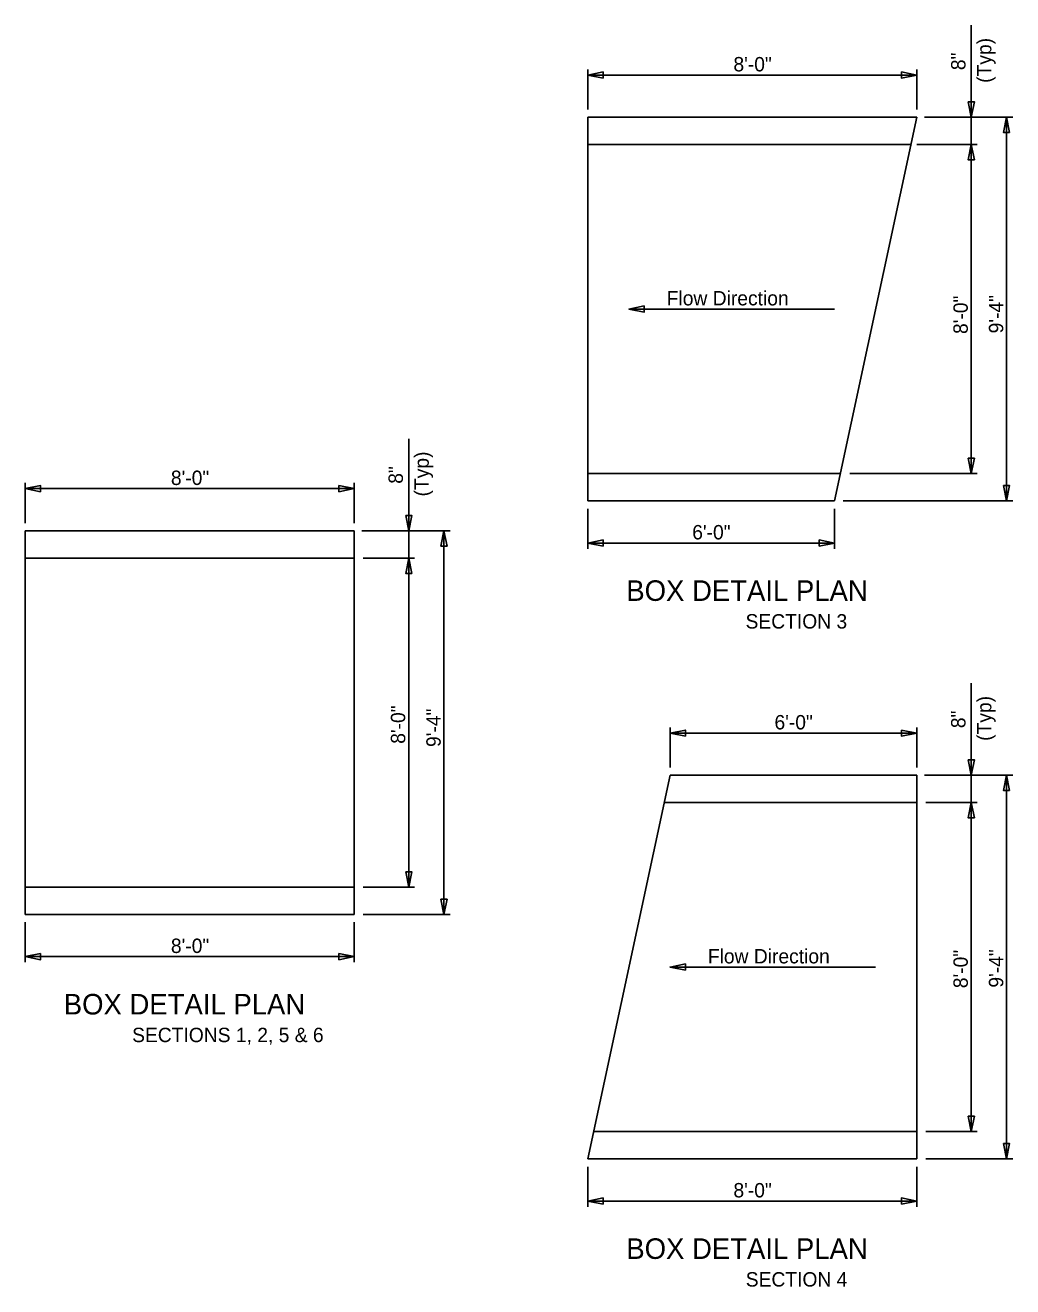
# Model space of a CAD drawing. Extents: x -1609 to 1184, y -412 to 394.
# Drawn here: x -1225.5 to -1177.4, y -81.8 to -20.4 of the extents above; entities that cross this region are included whole.
import ezdxf

# ---------------------------------------------------------------- set-up
doc = ezdxf.new("R2010")
doc.units = 0
for name, color, linetype in [('DR_P_Culvert', 7, 'Continuous'), ('GE_P_CL_10', 7, 'Continuous'), ('ST_Text', 7, 'Continuous')]:
    doc.layers.add(name, color=color, linetype=linetype)

msp = doc.modelspace()

# ---------------------------------------------------------------- linework, layer by layer
at = {"layer": 'DR_P_Culvert'}
for p, q in [((-1198.099, -24.885), (-1182.099, -24.885)), ((-1198.099, -43.552), (-1198.099, -24.885)), ((-1186.099, -43.552), (-1182.099, -24.885)), ((-1198.099, -26.218), (-1182.385, -26.218)), ((-1198.099, -42.218), (-1185.813, -42.218)), ((-1198.099, -43.552), (-1186.099, -43.552)), ((-1225.456, -44.999), (-1209.456, -44.999)), ((-1225.456, -63.666), (-1225.456, -44.999)), ((-1209.456, -63.666), (-1209.456, -44.999)), ((-1225.456, -46.332), (-1209.456, -46.332)), ((-1198.099, -75.552), (-1194.099, -56.885)), ((-1194.099, -56.885), (-1182.099, -56.885)), ((-1182.099, -75.552), (-1182.099, -56.885)), ((-1194.385, -58.218), (-1182.099, -58.218)), ((-1225.456, -62.332), (-1209.456, -62.332)), ((-1225.456, -63.666), (-1209.456, -63.666)), ((-1197.813, -74.218), (-1182.099, -74.218)), ((-1198.099, -75.552), (-1182.099, -75.552))]:
    msp.add_line(p, q, dxfattribs=at)
at = {"layer": 'ST_Text'}
for p, q in [((-1179.449, -20.416), (-1179.449, -24.885)), ((-1198.099, -24.51), (-1198.099, -22.563)), ((-1182.099, -24.51), (-1182.099, -22.563)), ((-1198.099, -22.839), (-1182.099, -22.839)), ((-1177.431, -24.885), (-1181.723, -24.885)), ((-1179.449, -24.885), (-1179.449, -26.218)), ((-1177.737, -24.885), (-1177.737, -43.552)), ((-1179.163, -26.218), (-1182.099, -26.218)), ((-1179.449, -26.218), (-1179.449, -42.218)), ((-1196.099, -34.218), (-1186.099, -34.218)), ((-1206.806, -40.53), (-1206.806, -44.999)), ((-1179.163, -42.218), (-1185.352, -42.218)), ((-1225.456, -44.624), (-1225.456, -42.677)), ((-1209.456, -44.624), (-1209.456, -42.677)), ((-1225.456, -42.953), (-1209.456, -42.953)), ((-1177.431, -43.552), (-1185.677, -43.552)), ((-1198.099, -43.927), (-1198.099, -45.874)), ((-1186.099, -43.927), (-1186.099, -45.874)), ((-1204.788, -44.999), (-1209.08, -44.999)), ((-1206.806, -44.999), (-1206.806, -46.332)), ((-1205.094, -44.999), (-1205.094, -63.666)), ((-1198.099, -45.598), (-1186.099, -45.598)), ((-1206.52, -46.332), (-1209.021, -46.332)), ((-1206.806, -46.332), (-1206.806, -62.332)), ((-1179.449, -52.416), (-1179.449, -56.885)), ((-1194.099, -56.51), (-1194.099, -54.563)), ((-1182.099, -56.51), (-1182.099, -54.563)), ((-1194.099, -54.839), (-1182.099, -54.839)), ((-1177.431, -56.885), (-1181.723, -56.885)), ((-1179.449, -56.885), (-1179.449, -58.218)), ((-1177.737, -56.885), (-1177.737, -75.552)), ((-1179.163, -58.218), (-1181.664, -58.218)), ((-1179.449, -58.218), (-1179.449, -74.218)), ((-1206.52, -62.332), (-1209.021, -62.332)), ((-1204.788, -63.666), (-1209.021, -63.666)), ((-1225.456, -64.041), (-1225.456, -65.988)), ((-1209.456, -64.041), (-1209.456, -65.988)), ((-1225.456, -65.712), (-1209.456, -65.712)), ((-1194.099, -66.218), (-1184.099, -66.218)), ((-1179.163, -74.218), (-1181.664, -74.218)), ((-1198.099, -75.927), (-1198.099, -77.874)), ((-1182.099, -75.927), (-1182.099, -77.874)), ((-1177.431, -75.552), (-1181.664, -75.552)), ((-1198.099, -77.598), (-1182.099, -77.598))]:
    msp.add_line(p, q, dxfattribs=at)
for points in [[(-1197.352, -22.989), (-1198.099, -22.839), (-1197.352, -22.69)], [(-1182.846, -22.69), (-1182.099, -22.839), (-1182.846, -22.989)], [(-1179.598, -24.138), (-1179.449, -24.885), (-1179.299, -24.138)], [(-1177.587, -25.632), (-1177.737, -24.885), (-1177.886, -25.632)], [(-1179.299, -26.965), (-1179.449, -26.218), (-1179.598, -26.965)], [(-1195.352, -34.069), (-1196.099, -34.218), (-1195.352, -34.368)], [(-1179.598, -41.472), (-1179.449, -42.218), (-1179.299, -41.472)], [(-1224.709, -43.103), (-1225.456, -42.953), (-1224.709, -42.804)], [(-1210.203, -42.804), (-1209.456, -42.953), (-1210.203, -43.103)], [(-1177.886, -42.805), (-1177.737, -43.552), (-1177.587, -42.805)], [(-1206.955, -44.252), (-1206.806, -44.999), (-1206.656, -44.252)], [(-1204.944, -45.746), (-1205.094, -44.999), (-1205.243, -45.746)], [(-1197.352, -45.448), (-1198.099, -45.598), (-1197.352, -45.747)], [(-1186.846, -45.747), (-1186.099, -45.598), (-1186.846, -45.448)], [(-1206.656, -47.079), (-1206.806, -46.332), (-1206.955, -47.079)], [(-1193.352, -54.989), (-1194.099, -54.839), (-1193.352, -54.69)], [(-1182.846, -54.69), (-1182.099, -54.839), (-1182.846, -54.989)], [(-1179.598, -56.138), (-1179.449, -56.885), (-1179.299, -56.138)], [(-1177.587, -57.632), (-1177.737, -56.885), (-1177.886, -57.632)], [(-1179.299, -58.965), (-1179.449, -58.218), (-1179.598, -58.965)], [(-1206.955, -61.586), (-1206.806, -62.332), (-1206.656, -61.586)], [(-1205.243, -62.919), (-1205.094, -63.666), (-1204.944, -62.919)], [(-1224.709, -65.562), (-1225.456, -65.712), (-1224.709, -65.861)], [(-1210.203, -65.861), (-1209.456, -65.712), (-1210.203, -65.562)], [(-1193.352, -66.069), (-1194.099, -66.218), (-1193.352, -66.368)], [(-1179.598, -73.472), (-1179.449, -74.218), (-1179.299, -73.472)], [(-1177.886, -74.805), (-1177.737, -75.552), (-1177.587, -74.805)], [(-1197.352, -77.448), (-1198.099, -77.598), (-1197.352, -77.747)], [(-1182.846, -77.747), (-1182.099, -77.598), (-1182.846, -77.448)]]:
    msp.add_lwpolyline(points, close=True, dxfattribs=at)

# ---------------------------------------------------------------- texts
at = {"layer": 'GE_P_CL_10'}
for s, p in [('(Typ)', (-1178.472, -23.218)), ('8"', (-1179.732, -22.601)), ('8\'-0"', (-1179.619, -35.432)), ('9\'-4"', (-1177.894, -35.401)), ('(Typ)', (-1205.829, -43.332)), ('8"', (-1207.089, -42.715)), ('(Typ)', (-1178.472, -55.218)), ('8\'-0"', (-1206.976, -55.36)), ('9\'-4"', (-1205.251, -55.515)), ('8"', (-1179.732, -54.601)), ('8\'-0"', (-1179.619, -67.246)), ('9\'-4"', (-1177.894, -67.218))]:
    msp.add_text(s, height=0.7, rotation=90, dxfattribs=at).set_placement(p)
for s, p in [('8\'-0"', (-1191.015, -22.662)), ('Flow Direction', (-1194.26, -34.041)), ('8\'-0"', (-1218.372, -42.776)), ('6\'-0"', (-1193.02, -45.421)), ('SECTION 3', (-1190.426, -49.756)), ('6\'-0"', (-1189.02, -54.662)), ('8\'-0"', (-1218.372, -65.535)), ('Flow Direction', (-1192.26, -66.041)), ('SECTIONS 1, 2, 5 & 6', (-1220.258, -69.87)), ('8\'-0"', (-1191.015, -77.421)), ('SECTION 4', (-1190.416, -81.756))]:
    msp.add_text(s, height=0.7, dxfattribs=at).set_placement(p)
at = {"layer": 'ST_Text'}
for p in [(-1196.225, -48.411), (-1223.582, -68.525), (-1196.225, -80.411)]:
    msp.add_text('BOX DETAIL PLAN', height=1, dxfattribs=at).set_placement(p)

doc.saveas('drawing.dxf')
